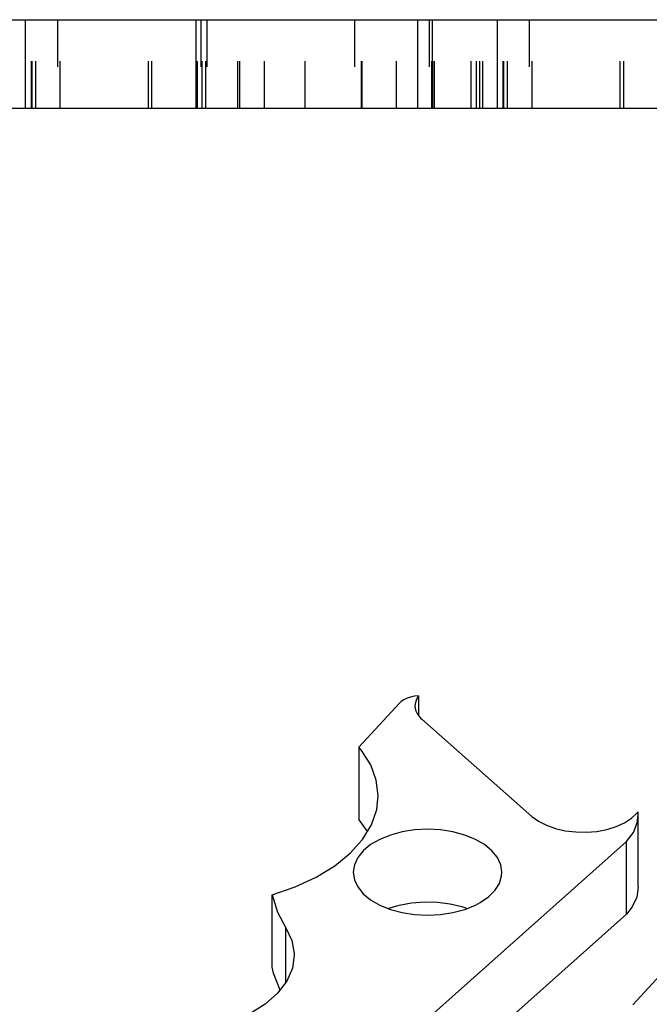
# Model space of a CAD drawing. Header units: inches. Extents: x 3 to 289, y 4 to 291.
# Tile 548 of 634: x 179.96 to 181.3, y 137.04 to 139.13. Entities that reach past the tile are written whole.
import ezdxf

# ---------------------------------------------------------------- set-up
doc = ezdxf.new("R2010")
doc.units = ezdxf.units.IN
doc.header["$LTSCALE"] = 0.5
doc.header["$MEASUREMENT"] = 0
doc.linetypes.add('HIDDEN', pattern=[0.225, 0.15, -0.075])
doc.layers.add('DBU', color=7, linetype='Continuous')

msp = doc.modelspace()

# ---------------------------------------------------------------- linework, layer by layer
at = {"layer": 'DBU', "color": 30, "linetype": 'Continuous'}
for p, q in [((179.8372, 139.1271), (179.9746, 139.1271)), ((179.9746, 138.9391), (179.9746, 139.1271)), ((179.9746, 139.1271), (180.806, 139.1271)), ((180.806, 139.1271), (180.8372, 139.1271)), ((180.8372, 139.1271), (180.9746, 139.1271)), ((180.9746, 138.9391), (180.9746, 139.1271)), ((180.9746, 139.1271), (181.806, 139.1271)), ((179.9746, 138.9391), (179.8372, 138.9391)), ((180.806, 138.9391), (179.9746, 138.9391)), ((180.8372, 138.9391), (180.806, 138.9391)), ((180.9746, 138.9391), (180.8372, 138.9391)), ((181.806, 138.9391), (180.9746, 138.9391)), ((180.8077, 137.6945), (180.799, 137.6937)), ((180.8077, 137.6945), (180.8026, 137.6859)), ((180.8077, 137.6945), (180.8077, 137.6522)), ((180.7671, 137.6792), (180.6811, 137.5858)), ((180.7706, 137.6825), (180.7671, 137.6792)), ((180.7764, 137.6863), (180.7706, 137.6825)), ((180.7831, 137.6895), (180.7764, 137.6863)), ((180.7908, 137.692), (180.7831, 137.6895)), ((180.799, 137.6937), (180.7908, 137.692)), ((180.8001, 137.677), (180.7999, 137.6734)), ((180.8026, 137.6859), (180.8001, 137.677)), ((180.7999, 137.6734), (180.8013, 137.6643)), ((180.8013, 137.6643), (180.8053, 137.6556)), ((180.8053, 137.6556), (180.812, 137.6474)), ((180.812, 137.6474), (180.8146, 137.6449)), ((180.8146, 137.6449), (181.0478, 137.4393)), ((180.6811, 137.5858), (180.6811, 137.4323)), ((180.6865, 137.5791), (180.6811, 137.5858)), ((180.7061, 137.5482), (180.6865, 137.5791)), ((180.718, 137.516), (180.7061, 137.5482)), ((180.722, 137.4832), (180.718, 137.516)), ((180.7188, 137.4538), (180.722, 137.4832)), ((180.7077, 137.4216), (180.7188, 137.4538)), ((181.259, 137.4355), (181.2709, 137.4466)), ((181.2709, 137.4466), (181.2728, 137.4488)), ((181.273, 137.4427), (181.2728, 137.4488)), ((180.6811, 137.4323), (180.6996, 137.4065)), ((181.0478, 137.4393), (181.0617, 137.4291)), ((181.0617, 137.4291), (181.0785, 137.4205)), ((181.2264, 137.4178), (181.2441, 137.4259)), ((181.2441, 137.4259), (181.259, 137.4355)), ((181.2628, 137.4053), (181.271, 137.4259)), ((181.271, 137.4259), (181.273, 137.4427)), ((181.273, 137.2892), (181.273, 137.4427)), ((180.6889, 137.3905), (180.7077, 137.4216)), ((180.7728, 137.4064), (180.7479, 137.3997)), ((180.7993, 137.4105), (180.7728, 137.4064)), ((180.8266, 137.4119), (180.7993, 137.4105)), ((180.854, 137.4105), (180.8266, 137.4119)), ((180.8805, 137.4064), (180.854, 137.4105)), ((180.9054, 137.3997), (180.8805, 137.4064)), ((181.0785, 137.4205), (181.0976, 137.4136)), ((181.0976, 137.4136), (181.1185, 137.4088)), ((181.1185, 137.4088), (181.1405, 137.4062)), ((181.1405, 137.4062), (181.163, 137.4058)), ((181.163, 137.4058), (181.1852, 137.4076)), ((181.1852, 137.4076), (181.2066, 137.4117)), ((181.2066, 137.4117), (181.2264, 137.4178)), ((181.2485, 137.3858), (181.2628, 137.4053)), ((180.6628, 137.3613), (180.6889, 137.3905)), ((180.7254, 137.3906), (180.706, 137.3794)), ((180.7479, 137.3997), (180.7254, 137.3906)), ((180.76, 136.9515), (181.2485, 137.3858)), ((180.9279, 137.3906), (180.9054, 137.3997)), ((180.9473, 137.3794), (180.9279, 137.3906)), ((181.2485, 137.2323), (181.2485, 137.3858)), ((180.6298, 137.3345), (180.6628, 137.3613)), ((180.6902, 137.3664), (180.6786, 137.3521)), ((180.706, 137.3794), (180.6902, 137.3664)), ((180.963, 137.3664), (180.9473, 137.3794)), ((180.9746, 137.3521), (180.963, 137.3664)), ((180.6786, 137.3521), (180.6715, 137.3367)), ((180.9817, 137.3367), (180.9746, 137.3521)), ((180.5907, 137.3106), (180.6298, 137.3345)), ((180.6715, 137.3367), (180.6691, 137.321)), ((180.6691, 137.321), (180.6715, 137.3052)), ((180.9841, 137.321), (180.9817, 137.3367)), ((180.9835, 137.313), (180.9841, 137.321)), ((180.5462, 137.2901), (180.5907, 137.3106)), ((180.6715, 137.3052), (180.6786, 137.2899)), ((180.9788, 137.2974), (180.9835, 137.313)), ((180.4971, 137.2733), (180.5462, 137.2901)), ((180.6786, 137.2899), (180.6902, 137.2755)), ((180.9557, 137.2688), (180.9694, 137.2825)), ((180.9694, 137.2825), (180.9788, 137.2974)), ((181.273, 137.2892), (181.2698, 137.2682)), ((180.4971, 137.1198), (180.4971, 137.2733)), ((180.4971, 137.2733), (180.5084, 137.2367)), ((180.6902, 137.2755), (180.706, 137.2625)), ((180.706, 137.2625), (180.7254, 137.2513)), ((180.7927, 137.2562), (180.82, 137.2583)), ((180.82, 137.2583), (180.8474, 137.2576)), ((180.8474, 137.2576), (180.8742, 137.2541)), ((180.9279, 137.2513), (180.938, 137.2567)), ((180.938, 137.2567), (180.9557, 137.2688)), ((181.2698, 137.2682), (181.2604, 137.2478)), ((181.4742, 137.2709), (181.2615, 137.0401)), ((180.5084, 137.2367), (180.526, 137.2035)), ((180.7254, 137.2513), (180.7479, 137.2422)), ((180.7422, 137.2442), (180.7665, 137.2515)), ((180.7479, 137.2422), (180.7728, 137.2355)), ((180.7665, 137.2515), (180.7927, 137.2562)), ((180.8742, 137.2541), (180.8995, 137.2481)), ((180.8805, 137.2355), (180.9054, 137.2422)), ((180.8995, 137.2481), (180.9111, 137.2442)), ((180.9054, 137.2422), (180.9279, 137.2513)), ((181.2604, 137.2478), (181.2485, 137.2323)), ((180.7728, 137.2355), (180.7993, 137.2314)), ((180.7891, 136.8239), (181.2485, 137.2323)), ((180.7993, 137.2314), (180.8266, 137.23)), ((180.8266, 137.23), (180.854, 137.2314)), ((180.854, 137.2314), (180.8805, 137.2355)), ((180.526, 137.0869), (180.526, 137.2035)), ((180.526, 137.2035), (180.539, 137.1766)), ((180.539, 137.1766), (180.544, 137.149)), ((180.5441, 137.1452), (180.5401, 137.1174)), ((180.544, 137.149), (180.5441, 137.1452)), ((180.5001, 137.1072), (180.4971, 137.1198)), ((180.5401, 137.1174), (180.5283, 137.0905)), ((180.5141, 137.0709), (180.5001, 137.1072)), ((180.5283, 137.0905), (180.5088, 137.065)), ((180.5088, 137.065), (180.4824, 137.0417)), ((180.4824, 137.0417), (180.4497, 137.0213))]:
    msp.add_line(p, q, dxfattribs=at)
at = {"layer": 'DBU', "color": 254, "linetype": 'HIDDEN'}
for p, q in [((179.9871, 138.9391), (179.9871, 139.1271)), ((179.9884, 138.9391), (179.9884, 139.1271)), ((179.9963, 138.9391), (179.9963, 139.1271)), ((180.0421, 139.1271), (180.0421, 138.9391)), ((180.0484, 138.9391), (180.0484, 139.1271)), ((180.235, 138.9391), (180.235, 139.1271)), ((180.2423, 138.9391), (180.2423, 139.1271)), ((180.3357, 139.1271), (180.3357, 138.9391)), ((180.336, 138.9391), (180.336, 139.1271)), ((180.3394, 138.9391), (180.3394, 139.1271)), ((180.3465, 139.1271), (180.3465, 138.9391)), ((180.3487, 138.9391), (180.3487, 139.1271)), ((180.3571, 138.9391), (180.3571, 139.1271)), ((180.3587, 139.1271), (180.3587, 138.9391)), ((180.4244, 138.9391), (180.4244, 139.1271)), ((180.429, 138.9391), (180.429, 139.1271)), ((180.4811, 138.9391), (180.4811, 139.1271)), ((180.5671, 138.9391), (180.5671, 139.1271)), ((180.6721, 139.1271), (180.6721, 138.9391)), ((180.6869, 138.9391), (180.6869, 139.1271)), ((180.6881, 138.9391), (180.6881, 139.1271)), ((180.7609, 138.9391), (180.7609, 139.1271)), ((180.8301, 139.1271), (180.8301, 138.9391)), ((180.836, 138.9391), (180.836, 139.1271)), ((180.8405, 138.9391), (180.8405, 139.1271)), ((180.841, 138.9391), (180.841, 139.1271)), ((180.919, 138.9391), (180.919, 139.1271)), ((180.9303, 138.9391), (180.9303, 139.1271)), ((180.9377, 138.9391), (180.9377, 139.1271)), ((180.9438, 138.9391), (180.9438, 139.1271)), ((180.9871, 138.9391), (180.9871, 139.1271)), ((180.9884, 138.9391), (180.9884, 139.1271)), ((180.9963, 138.9391), (180.9963, 139.1271)), ((181.0421, 139.1271), (181.0421, 138.9391)), ((181.0484, 138.9391), (181.0484, 139.1271)), ((181.235, 138.9391), (181.235, 139.1271)), ((181.2423, 138.9391), (181.2423, 139.1271))]:
    msp.add_line(p, q, dxfattribs=at)
at = {"layer": 'DBU', "color": 4, "linetype": 'Continuous'}
for p, q in [((180.806, 138.9391), (180.806, 139.1271)), ((180.8372, 138.9391), (180.8372, 139.1271))]:
    msp.add_line(p, q, dxfattribs=at)

doc.saveas('drawing.dxf')
